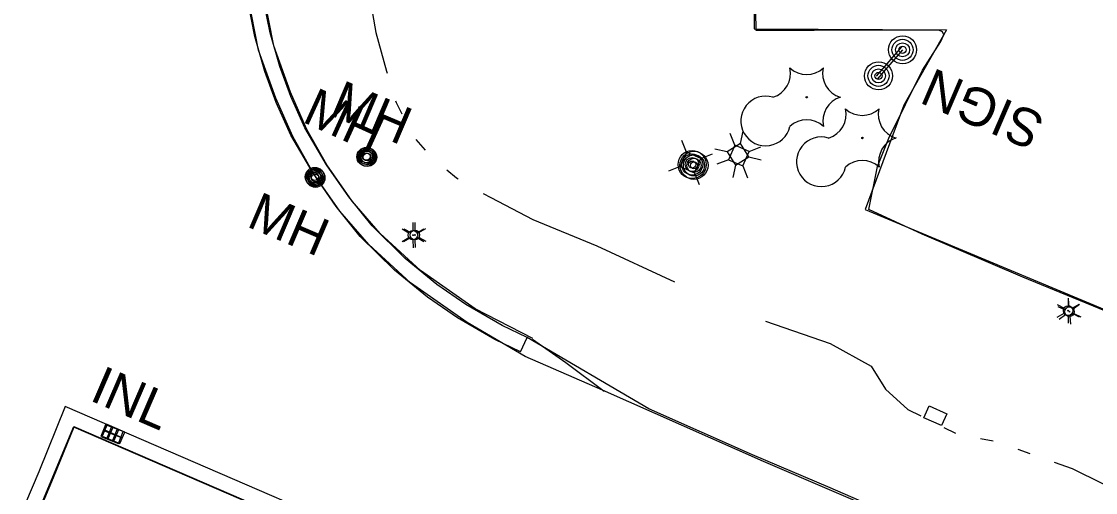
# Model space of a CAD drawing. Extents: x 588843 to 2552415, y 180129 to 269402.
# Drawn here: x 593445.4 to 593615.7, y 185762.9 to 185837.6 of the extents above; entities that cross this region are included whole.
import ezdxf

# ---------------------------------------------------------------- set-up
doc = ezdxf.new("R2010")
doc.units = 0
for name, color, linetype in [('Default', 7, 'Continuous'), ('E_AREA', 7, 'Continuous'), ('E_DRN', 7, 'Continuous'), ('E_DRN_Text', 7, 'Continuous'), ('E_DWY', 7, 'Continuous'), ('E_LAND_Vegetation', 7, 'Continuous'), ('E_LTG', 7, 'Continuous'), ('E_MISCPROP', 7, 'Continuous'), ('E_RDWY', 7, 'Continuous'), ('E_RDWY_C_and_G', 7, 'Continuous'), ('E_RDWY_Gravel', 7, 'Continuous'), ('E_SGN', 7, 'Continuous'), ('E_SGN_Text', 7, 'Continuous'), ('E_UTL_AG_Bold', 7, 'Continuous'), ('E_UTL_MH', 7, 'Continuous'), ('E_UTL_MH_Text', 7, 'Continuous'), ('E_WTR_P', 7, 'Continuous')]:
    doc.layers.add(name, color=color, linetype=linetype)

# ---------------------------------------------------------------- blocks, each defined once
blk = doc.blocks.new('LPOL')
at = {"layer": 'Default'}
for p, q in [((-0.75, 1.3), (-2, 3.46)), ((0.75, 1.3), (2, 3.46)), ((-4, 0), (-1.5, 0)), ((1.5, 0), (4, 0)), ((-2, -3.46), (-0.75, -1.3)), ((2, -3.46), (0.75, -1.3))]:
    blk.add_line(p, q, dxfattribs=at)
for radius in [1.5, 1.5, 1.5, 0.125]:
    blk.add_circle((0, 0), radius, dxfattribs=at)
blk = doc.blocks.new('POLE')
at = {"layer": 'Default'}
for radius in [4.46, 3.35, 2.23, 1.12]:
    blk.add_circle((0, 0), radius, dxfattribs=at)
blk = doc.blocks.new('MHO')
at = {"layer": 'Default'}
for centre, radius in [((0.08, -0.12), 3), ((0.08, -0.12), 2.43), ((0.07, -0.15), 1.94), ((0.02, -0.16), 1.21)]:
    blk.add_circle(centre, radius, dxfattribs=at)
blk = doc.blocks.new('PED')
at = {"layer": 'Default'}
for p, q in [((-2.5, 2.5), (-5.33, 5.33)), ((2.5, 2.5), (5.33, 5.33)), ((-2.5, -2.5), (-5.33, -5.33)), ((2.5, -2.5), (5.33, -5.33))]:
    blk.add_line(p, q, dxfattribs=at)
blk.add_lwpolyline([(-2.5, -2.5), (2.5, -2.5), (2.5, 2.5), (-2.5, 2.5)], close=True, dxfattribs=at)
blk = doc.blocks.new('CTRE')
at = {"layer": 'Default'}
blk.add_circle((0, 0), 0.223, dxfattribs=at)
for centre, start, end in [((-11.97, 8.96), 280.2067, 5.9716), ((1.81, 14.92), 220.2113, 305.9762), ((13.83, 5.89), 160.2113, 245.9762), ((-13.83, -5.9), 340.2113, 65.9762), ((12.03, -9.04), 185.9272, 100.2511), ((-1.81, -14.93), 40.2113, 125.9762)]:
    blk.add_arc(centre, 7.87, start, end, dxfattribs=at)
blk = doc.blocks.new('INLO')
at = {"layer": 'E_DRN'}
for p, q in [((2, -4), (2, 0)), ((4, -4), (4, 0)), ((6, -2), (0, -2))]:
    blk.add_line(p, q, dxfattribs=at)
blk.add_lwpolyline([(0, -4), (6, -4), (6, 0), (0, 0), (0, -4)], close=True, dxfattribs=at)
blk = doc.blocks.new('INLT_25')
at = {"layer": 'E_DRN_Text'}
blk.add_text('INL', height=12, dxfattribs=at).set_placement((-11.03, -6))
blk = doc.blocks.new('MHT')
at = {"layer": 'E_UTL_MH_Text'}
blk.add_text('MH', height=12, dxfattribs=at).set_placement((-9.81, -6))
blk = doc.blocks.new('INLO_3')
at = {"layer": 'E_DRN'}
for p, q in [((6.6, -13.1), (6.6, 0)), ((13.1, -13.1), (13.1, 0)), ((19.7, -6.6), (0, -6.6))]:
    blk.add_line(p, q, dxfattribs=at)
blk.add_lwpolyline([(0, -13.1), (19.7, -13.1), (19.7, 0), (0, 0)], close=True, dxfattribs=at)
blk = doc.blocks.new('INLT_39_1')
at = {"layer": 'E_DRN_Text'}
blk.add_text('INL', height=39.37, dxfattribs=at).set_placement((-36.2, -19.7))
blk = doc.blocks.new('MHO_3')
at = {"layer": 'E_UTL_MH'}
for centre, radius in [((0.3, -0.4), 9.84), ((0.3, -0.4), 7.98), ((0.2, -0.5), 6.35), ((0.1, -0.5), 3.97)]:
    blk.add_circle(centre, radius, dxfattribs=at)
blk = doc.blocks.new('MHT_3')
at = {"layer": 'E_UTL_MH_Text'}
blk.add_text('MH', height=39.37, dxfattribs=at).set_placement((-32.2, -19.7))
blk = doc.blocks.new('PED_3')
at = {"layer": 'E_UTL_AG_Bold'}
for p, q in [((-8.2, 8.2), (-17.5, 17.5)), ((8.2, 8.2), (17.5, 17.5)), ((-8.2, -8.2), (-17.5, -17.5)), ((8.2, -8.2), (17.5, -17.5))]:
    blk.add_line(p, q, dxfattribs=at)
blk.add_lwpolyline([(-8.2, -8.2), (8.2, -8.2), (8.2, 8.2), (-8.2, 8.2)], close=True, dxfattribs=at)
blk = doc.blocks.new('LPOL_4')
at = {"layer": 'E_LTG'}
for p, q in [((-2.5, 4.3), (-6.6, 11.4)), ((2.5, 4.3), (6.6, 11.4)), ((-13.1, 0), (-4.9, 0)), ((4.9, 0), (13.1, 0)), ((-6.6, -11.4), (-2.5, -4.3)), ((6.6, -11.4), (2.5, -4.3))]:
    blk.add_line(p, q, dxfattribs=at)
for radius in [4.92, 4.92, 4.92, 0.41]:
    blk.add_circle((0, 0), radius, dxfattribs=at)
blk = doc.blocks.new('POLE_3')
at = {"layer": 'E_MISCPROP'}
for radius in [14.6, 11, 7.32, 3.66]:
    blk.add_circle((0, 0), radius, dxfattribs=at)
blk = doc.blocks.new('SIGN_3')
at = {"layer": 'E_SGN'}
blk.add_text('SIGN', height=39.37, dxfattribs=at).set_placement((-56.1, -19.7))

msp = doc.modelspace()

# ---------------------------------------------------------------- linework, layer by layer
at = {"layer": 'E_AREA'}
msp.add_lwpolyline([(593591.34, 185773.52), (593588.51, 185774.78), (593589.34, 185776.65), (593592.17, 185775.39), (593591.34, 185773.52)], close=True, dxfattribs=at)
at = {"layer": 'E_DWY'}
for points in [[(593561.3, 185898.37), (593561.59, 185836.43), (593592.09, 185836.3), (593585.32, 185824.31), (593579.2, 185807.78), (593629.08, 185786.97), (593683.34, 185763.77), (593715.78, 185763.83), (593758.03, 185763.57), (593758.13, 185803.19), (593757.72, 185847.98), (593757.71, 185903.71), (593757.53, 185954.3)], [(593626.39, 185787.96), (593604.22, 185797.06), (593588.26, 185803.86), (593579.8, 185807.78), (593581.19, 185814.63), (593582.97, 185819.1), (593588.33, 185829.86), (593591.19, 185834.44), (593591.67, 185835.51), (593591.5, 185835.94), (593590.92, 185836.23), (593571.13, 185836.15), (593561.94, 185836.17), (593561.79, 185845.33)]]:
    msp.add_lwpolyline(points, dxfattribs=at)
at = {"layer": 'E_RDWY'}
for points in [[(593759.1, 185683.31), (593742.04, 185690.53), (593728.3, 185696.69), (593709.33, 185704.73), (593695.77, 185710.83), (593682.84, 185716.47), (593670.2, 185721.87), (593658.17, 185727.03), (593647.4, 185731.86), (593631.92, 185738.54), (593621.67, 185743), (593610.57, 185747.71), (593598.94, 185752.59), (593585.45, 185758.54), (593573.64, 185763.64), (593561.33, 185768.89), (593544.91, 185776.17), (593525.62, 185787.49)], [(593759.23, 185683.39), (593739.55, 185691.58), (593712.69, 185703.4), (593684.94, 185715.45), (593651.85, 185729.61), (593625.47, 185740.91), (593596.7, 185753.38), (593563.11, 185767.85), (593537.55, 185779.12), (593525.28, 185784.5)]]:
    msp.add_lwpolyline(points, dxfattribs=at)
msp.add_lwpolyline([(593453.69, 185773.4), (593523.56, 185743.19), (593588.11, 185715.4), (593631.1, 185696.92), (593667.51, 185681.1), (593666.73, 185678.74), (593618.51, 185694.03), (593571.62, 185708.83), (593555.14, 185714.19), (593536.4, 185722.25), (593496.73, 185739.41), (593448.26, 185760.34), (593453.69, 185773.4)], close=True, dxfattribs=at)
at = {"layer": 'E_RDWY_C_and_G'}
msp.add_line((593524.54, 185785.23), (593525.62, 185787.49), dxfattribs=at)
for points in [[(593525.28, 185784.5), (593516.08, 185789.89), (593507.12, 185796.18), (593500.49, 185802.26), (593495.89, 185807.55), (593491.73, 185813.52), (593488.45, 185819.36), (593485.74, 185825.44), (593482.99, 185833.08), (593481.36, 185841.45), (593480.5, 185850.56), (593480.6, 185857.14), (593481.52, 185864.5), (593483.18, 185872.5), (593485.32, 185879.46), (593486.2, 185883.3)], [(593524.54, 185785.23), (593520.46, 185787.18), (593514.54, 185790.64), (593509.77, 185793.89), (593504.56, 185798.16), (593499.13, 185803.52), (593495.33, 185808.28), (593491.66, 185813.55), (593488.12, 185819.59), (593485.79, 185824.76), (593484.01, 185829.67), (593482.39, 185835.21), (593481.28, 185840.87), (593480.44, 185846.23), (593480.21, 185852.92), (593480.35, 185858.38), (593481.19, 185863.53), (593482.38, 185869.88), (593486.07, 185882.94)], [(593525.62, 185787.49), (593521.63, 185789.39), (593515.87, 185792.75), (593511.27, 185795.89), (593506.24, 185800.02), (593501, 185805.19), (593497.34, 185809.78), (593493.77, 185814.9), (593490.34, 185820.74), (593488.11, 185825.7), (593486.38, 185830.45), (593484.82, 185835.81), (593483.74, 185841.3), (593482.93, 185846.46), (593482.71, 185852.93), (593482.84, 185858.15), (593483.65, 185863.1), (593484.82, 185869.31), (593488.48, 185882.26)], [(593526.49, 185787.32), (593517.38, 185792.03), (593508.69, 185798.13), (593502.28, 185804.01), (593497.86, 185809.09), (593493.85, 185814.85), (593490.68, 185820.48), (593488.06, 185826.38), (593485.4, 185833.75), (593483.84, 185841.81), (593483, 185850.66), (593483.1, 185856.96), (593483.98, 185864.09), (593485.61, 185871.88), (593487.7, 185878.69), (593488.91, 185882.24)]]:
    msp.add_lwpolyline(points, dxfattribs=at)
for points in [[(593448.13, 185766.21), (593446.03, 185761.25), (593445.89, 185760.73), (593445.4, 185758.88), (593471.82, 185747.59), (593502.39, 185734.18), (593537.96, 185718.62), (593551.21, 185713.11), (593555.3, 185711.56), (593576.13, 185704.66), (593609.59, 185694.25), (593642.06, 185683.63), (593668.03, 185675.84), (593670.7, 185682.2), (593650.33, 185690.99), (593611.9, 185707.52), (593580.22, 185721.35), (593554.46, 185732.38), (593530.38, 185742.76), (593496.85, 185757.3), (593485.12, 185762.4), (593452.33, 185776.58)], [(593484.13, 185760.1), (593453.68, 185773.27), (593450.44, 185765.26), (593448.36, 185760.33), (593472.81, 185749.89), (593503.4, 185736.47), (593538.94, 185720.91), (593552.13, 185715.43), (593556.13, 185713.91), (593576.9, 185707.03), (593610.35, 185696.63), (593642.8, 185686.01), (593666.59, 185678.87), (593667.44, 185680.89), (593649.35, 185688.7), (593610.91, 185705.23), (593579.23, 185719.06), (593553.48, 185730.09), (593529.39, 185740.47), (593495.86, 185755.01)]]:
    msp.add_lwpolyline(points, close=True, dxfattribs=at)
at = {"layer": 'E_RDWY_Gravel'}
msp.add_lwpolyline([(593526.45, 185787.23), (593531.75, 185783.51), (593537.84, 185778.99)], dxfattribs=at)
at = {"layer": 'E_SGN'}
msp.add_line((593585.15, 185833.11), (593581.14, 185828.46), dxfattribs=at)
msp.add_lwpolyline([(593581.02, 185828.92), (593585.01, 185833.56)], dxfattribs=at)
at = {"layer": 'E_WTR_P'}
for points in [[(593502.54, 185862.44), (593501.94, 185856.15), (593501.07, 185847.66), (593500.71, 185841.06), (593501.59, 185835.88), (593503.3, 185829.7), (593503.38, 185829.42)], [(593504.73, 185825.02), (593504.81, 185824.75), (593505.73, 185822.94)], [(593507.93, 185818.91), (593509.45, 185817.18)], [(593512.86, 185814.1), (593514.39, 185812.81), (593514.66, 185812.66)], [(593518.65, 185810.35), (593519.82, 185809.68), (593526.52, 185806.22), (593536.64, 185802.01), (593548.99, 185796.32)], [(593563.43, 185790.11), (593573.68, 185786.52), (593580.16, 185782.97), (593582.45, 185779.28), (593585.96, 185776.09), (593588.05, 185775.07)], [(593591.71, 185773.24), (593593.54, 185772.32)], [(593597.52, 185771.47), (593599.54, 185771.11)], [(593603.41, 185769.81), (593605.34, 185769.12)], [(593609.19, 185767.74), (593612.06, 185766.71), (593631.41, 185757.17), (593635.93, 185754.95)]]:
    msp.add_lwpolyline(points, dxfattribs=at)

# ---------------------------------------------------------------- block references
at = {"layer": 'E_DRN'}
for name, p, xscale, yscale, rotation in [('INLO', (593458.72, 185773.67), 0.4999999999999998, 0.49999999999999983, -21.589004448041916), ('INLO_3', (593459.01, 185773.7), 0.1524003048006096, 0.1524003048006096, -23.401029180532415)]:
    msp.add_blockref(name, p, dxfattribs=dict(at, xscale=xscale, yscale=yscale, rotation=rotation))
at = {"layer": 'E_DRN_Text'}
for name, p, xscale, yscale, rotation in [('INLT_25', (593462.27, 185778.18), 0.49999999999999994, 0.5000000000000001, -23.33669759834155), ('INLT_39_1', (593462.28, 185778.18), 0.1524003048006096, 0.1524003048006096, -23.401029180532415)]:
    msp.add_blockref(name, p, dxfattribs=dict(at, xscale=xscale, yscale=yscale, rotation=rotation))
at = {"layer": 'E_LAND_Vegetation', "xscale": 0.5, "yscale": 0.5, "rotation": -112.98358720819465}
for p in [(593569.94, 185825.6), (593578.77, 185819.13)]:
    msp.add_blockref('CTRE', p, dxfattribs=at)
at = {"layer": 'E_LTG'}
for name, p, xscale, yscale, rotation in [('LPOL', (593507.49, 185803.73), 0.5000000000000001, 0.5, -89.67337617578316), ('LPOL_4', (593507.79, 185803.75), 0.1524003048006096, 0.1524003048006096, -89.2544447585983), ('LPOL', (593611.41, 185791.75), 0.5000000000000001, 0.5, -89.67337617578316), ('LPOL_4', (593611.6, 185791.59), 0.1524003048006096, 0.15240030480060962, -84.36014555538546)]:
    msp.add_blockref(name, p, dxfattribs=dict(at, xscale=xscale, yscale=yscale, rotation=rotation))
at = {"layer": 'E_MISCPROP'}
for name, p, xscale, yscale, rotation in [('POLE_3', (593585.14, 185833.11), 0.1524003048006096, 0.1524003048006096, -89.2544447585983), ('POLE_3', (593581.33, 185828.98), 0.1524003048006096, 0.1524003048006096, -89.2544447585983), ('POLE', (593551.77, 185814.92), 0.5000000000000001, 0.5, -89.67337617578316), ('POLE_3', (593552.06, 185814.79), 0.1524003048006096, 0.1524003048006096, -89.2544447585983)]:
    msp.add_blockref(name, p, dxfattribs=dict(at, xscale=xscale, yscale=yscale, rotation=rotation))
at = {"layer": 'E_SGN_Text', "xscale": 0.1524003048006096, "yscale": 0.15240030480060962, "rotation": 156.76422909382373}
msp.add_blockref('SIGN_3', (593598.99, 185823.2), dxfattribs=at)
at = {"layer": 'E_UTL_AG_Bold'}
for name, p, xscale, yscale, rotation in [('PED', (593559.03, 185816.52), 0.4999999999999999, 0.4999999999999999, -57.756605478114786), ('PED_3', (593551.51, 185815.24), 0.1524003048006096, 0.1524003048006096, 156.5196793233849), ('PED_3', (593559.17, 185816.34), 0.1524003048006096, 0.1524003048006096, 156.5196793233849)]:
    msp.add_blockref(name, p, dxfattribs=dict(at, xscale=xscale, yscale=yscale, rotation=rotation))
at = {"layer": 'E_UTL_MH'}
for name, p, xscale, yscale, rotation in [('MHO', (593500.17, 185816.17), 0.4999999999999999, 0.49999999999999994, -113.37414845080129), ('MHO_3', (593500.22, 185816.18), 0.1524003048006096, 0.1524003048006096, -24.02558251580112), ('MHO', (593491.98, 185812.99), 0.4999999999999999, 0.49999999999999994, -113.37414845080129), ('MHO_3', (593492.01, 185812.88), 0.15240030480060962, 0.15240030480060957, -24.440434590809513)]:
    msp.add_blockref(name, p, dxfattribs=dict(at, xscale=xscale, yscale=yscale, rotation=rotation))
at = {"layer": 'E_UTL_MH_Text'}
for name, p, xscale, yscale, rotation in [('MHT_3', (593495.44, 185822.47), 0.15240030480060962, 0.15240030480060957, -24.440434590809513), ('MHT', (593499.74, 185823.7), 0.5000000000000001, 0.4999999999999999, -23.108396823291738), ('MHT', (593486.61, 185806), 0.5000000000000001, 0.4999999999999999, -23.108396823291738)]:
    msp.add_blockref(name, p, dxfattribs=dict(at, xscale=xscale, yscale=yscale, rotation=rotation))

doc.saveas('drawing.dxf')
